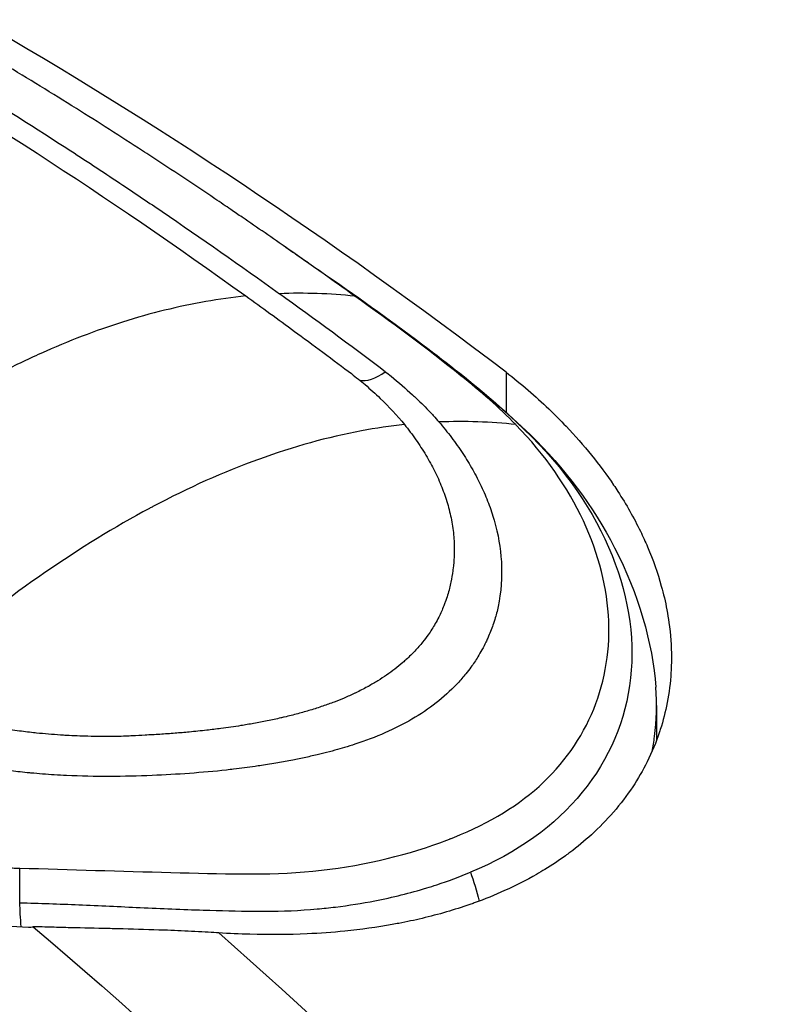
# Model space of a CAD drawing. Header units: millimetres. Extents: x 0 to 4378, y 0 to 2376.
# Tile 640 of 656: x 2609.45 to 2615.9, y 1976.78 to 1985.1. Entities that reach past the tile are written whole.
import ezdxf

# ---------------------------------------------------------------- set-up
doc = ezdxf.new("R2010")
doc.units = ezdxf.units.MM
doc.header["$LTSCALE"] = 0.2
doc.layers.add('01_Object Line', color=4, linetype='Continuous')

# ---------------------------------------------------------------- blocks, each defined once
blk = doc.blocks.new('A$C0a0b2bc4')
for p, q in [((-124.2460529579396, 1122.975895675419), (-124.2460529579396, 1122.634047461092)), ((-124.2460529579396, 1122.541474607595), (-124.2460529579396, 1122.541365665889)), ((-127.070309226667, 1121.921913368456), (-127.0704014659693, 1121.921965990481)), ((-122.9753727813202, 1120.159327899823), (-122.9753727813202, 1119.865280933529)), ((-126.1149012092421, 1120.062424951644), (-126.1150092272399, 1120.062487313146)), ((-126.2705313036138, 1120.028224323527), (-126.2704379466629, 1120.028170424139)), ((-125.795974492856, 1119.754240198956), (-125.795415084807, 1119.753917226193)), ((-126.2487365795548, 1117.860746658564), (-126.2481390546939, 1117.860746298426))]:
    blk.add_line(p, q)
for centre, major_axis, ratio, start_param, end_param in [((-118.0161217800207, 1099.422279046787), (19.50000000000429, -33.77499074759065), 0.5773502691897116, 0, 3.141592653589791), ((-121.1981022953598, 1097.585161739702), (19.5000000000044, -33.77499074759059), 0.5773502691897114, 0, 3.141592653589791), ((-122.2587624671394, 1096.972789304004), (19.50000000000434, -33.77499074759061), 0.5773502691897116, 6.276472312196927, 9.43149095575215), ((-122.2587624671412, 1096.972789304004), (19.40849923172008, -33.61650676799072), 0.5773502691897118, 0.09019955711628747, 2.34331317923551), ((-128.6497789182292, 1093.282942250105), (-19.98424188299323, 34.61358883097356), 0.5773513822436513, 5.341330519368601, 5.500035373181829), ((-128.6610486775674, 1092.762776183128), (21.68060373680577, -35.30950783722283), 0.5534740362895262, 2.187802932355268, 2.218616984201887), ((-127.1122727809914, 1114.326031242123), (-2.061076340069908, -9.213435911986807), 0.6695215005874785, 3.21730762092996, 3.317214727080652), ((-125.2972792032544, 1123.217005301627), (-0.2261710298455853, -0.2883849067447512), 0.5245865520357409, 0.2255067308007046, 1.096818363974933), ((-125.764525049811, 1113.06633112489), (-2.019835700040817, -9.398948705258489), 0.6578280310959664, 3.208445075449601, 3.310311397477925), ((-141.350645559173, 1085.950085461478), (19.50000000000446, -33.77499074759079), 0.5773502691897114, 5.497787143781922, 10.21017612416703), ((-142.7648591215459, 1085.133588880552), (-18.50000000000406, 32.0429399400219), 0.5773502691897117, 2.086335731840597, 7.338442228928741)]:
    blk.add_ellipse(centre, major_axis=major_axis, ratio=ratio, start_param=start_param, end_param=end_param)
for points in [[(-129.9763386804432, 1125.910122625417), (-128.7952599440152, 1125.228523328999), (-127.6149419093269, 1124.462042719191), (-126.4426676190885, 1123.619280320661)], [(-126.1258584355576, 1124.04417475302), (-126.0215758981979, 1123.97270765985), (-125.9169242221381, 1123.900812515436), (-125.8123025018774, 1123.828324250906)], [(-124.6274070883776, 1122.94568894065), (-124.9175046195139, 1123.178566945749), (-125.2188016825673, 1123.401526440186), (-125.5236108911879, 1123.617644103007)], [(-124.165082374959, 1122.533282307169), (-124.3043025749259, 1122.677733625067), (-124.4639859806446, 1122.81601424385), (-124.6274070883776, 1122.94568894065)], [(-124.7192449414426, 1119.032857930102), (-124.7196382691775, 1119.033420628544), (-124.720031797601, 1119.033982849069), (-124.7204255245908, 1119.03454459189)], [(-128.3532533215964, 1118.493289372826), (-128.3532469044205, 1118.591067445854), (-128.3532248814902, 1118.688670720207), (-128.3531990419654, 1118.786068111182)], [(-124.5478728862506, 1118.750691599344), (-124.5202783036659, 1118.679750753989), (-124.494251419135, 1118.593500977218), (-124.4736524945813, 1118.506769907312)], [(-128.3416391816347, 1118.290935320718), (-128.3461619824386, 1118.362747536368), (-128.3500435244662, 1118.432989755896), (-128.3532533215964, 1118.493289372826)], [(-127.8291685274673, 1117.935431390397), (-127.8282074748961, 1117.935381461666), (-127.8272464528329, 1117.93533147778), (-127.8262854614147, 1117.935281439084)]]:
    blk.add_open_spline(points, degree=3)
for points, knots in [([(-129.6926045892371, 1125.932118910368), (-129.101406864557, 1125.591163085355), (-128.5113302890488, 1125.228726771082), (-127.7751320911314, 1124.750131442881), (-127.6280327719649, 1124.653185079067), (-127.370584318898, 1124.481244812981), (-127.2605713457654, 1124.407023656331), (-126.8200022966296, 1124.107106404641), (-126.4897153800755, 1123.876380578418), (-126.1606886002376, 1123.638831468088)], [-0.5012622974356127, -0.5012622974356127, -0.5012622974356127, -0.5012622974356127, -0.250662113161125, -0.250662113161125, -0.1880426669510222, -0.1880426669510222, -0.1410103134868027, -0.1410103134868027, -6.175530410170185e-05, -6.175530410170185e-05, -6.175530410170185e-05, -6.175530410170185e-05]), ([(-125.524977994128, 1123.618631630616), (-125.6960154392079, 1123.742174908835), (-125.8686886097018, 1123.864752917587), (-126.0415763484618, 1123.985476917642), (-126.0572501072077, 1123.996421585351), (-126.072925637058, 1124.007351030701), (-126.0886019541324, 1124.018265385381), (-126.2174491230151, 1124.107972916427), (-126.3463987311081, 1124.196665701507), (-126.4747761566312, 1124.284398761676), (-126.5066757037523, 1124.306198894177), (-126.538540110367, 1124.327939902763), (-126.5703593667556, 1124.349622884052), (-126.5915594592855, 1124.364069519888), (-126.6127471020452, 1124.378488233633), (-126.6339201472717, 1124.392878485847), (-126.657826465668, 1124.409126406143), (-126.6817083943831, 1124.425337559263), (-126.7055625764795, 1124.441511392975), (-126.8846780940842, 1124.562956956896), (-127.0647105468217, 1124.682544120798), (-127.2450876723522, 1124.800187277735), (-127.2688484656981, 1124.815684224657), (-127.2926152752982, 1124.83114746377), (-127.3163868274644, 1124.846576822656), (-127.5024574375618, 1124.96734934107), (-127.688811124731, 1125.086039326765), (-127.8748278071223, 1125.202552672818), (-128.0785424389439, 1125.33015130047), (-128.2818495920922, 1125.455138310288), (-128.4851848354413, 1125.577553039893), (-128.6713522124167, 1125.689632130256), (-128.8575441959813, 1125.799555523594), (-129.0441322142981, 1125.907366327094), (-129.047502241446, 1125.909313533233), (-129.0508723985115, 1125.911260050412), (-129.0542166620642, 1125.913190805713)], [-18.71023257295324, -18.71023257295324, -18.71023257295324, -18.71023257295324, -17.9602097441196, -17.9602097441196, -17.9602097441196, -17.8922137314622, -17.8922137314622, -17.8922137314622, -17.3333392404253, -17.3333392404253, -17.3333392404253, -17.1944686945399, -17.1944686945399, -17.1944686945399, -17.1019439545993, -17.1019439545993, -17.1019439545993, -16.9974750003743, -16.9974750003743, -16.9974750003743, -16.2130418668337, -16.2130418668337, -16.2130418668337, -16.1097097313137, -16.1097097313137, -16.1097097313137, -15.3008827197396, -15.3008827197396, -15.3008827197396, -14.4151025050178, -14.4151025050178, -14.4151025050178, -13.60410989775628, -13.60410989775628, -13.60410989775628, -13.5894622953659, -13.5894622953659, -13.5894622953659, -13.5894622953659]), ([(-125.8123025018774, 1123.828324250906), (-125.2381201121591, 1123.430495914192), (-124.6648399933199, 1123.014802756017), (-123.4469728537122, 1121.906506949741), (-123.1170413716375, 1121.103855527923), (-123.2723824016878, 1119.680816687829), (-123.75330776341, 1119.074630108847), (-124.5478728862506, 1118.750691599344)], [4.433635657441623, 4.433635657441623, 4.433635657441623, 4.433635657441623, 6.88336593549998, 6.88336593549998, 10.32504890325, 10.32504890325, 13.7667310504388, 13.7667310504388, 13.7667310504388, 13.7667310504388]), ([(-126.4426676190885, 1123.619280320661), (-126.5549060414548, 1123.607556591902), (-126.6675538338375, 1123.591962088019), (-126.8967346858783, 1123.552054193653), (-127.0132974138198, 1123.527546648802), (-127.2477470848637, 1123.469847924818), (-127.3656343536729, 1123.436656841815), (-127.5979059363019, 1123.362995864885), (-127.7122352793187, 1123.322881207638), (-127.942444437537, 1123.234537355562), (-128.0583282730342, 1123.186283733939), (-128.2908346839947, 1123.081979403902), (-128.4074534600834, 1123.025957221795), (-128.5867533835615, 1122.934131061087), (-128.6490392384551, 1122.901190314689), (-128.8361153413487, 1122.799109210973), (-128.9613543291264, 1122.726602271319), (-129.2156425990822, 1122.571146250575), (-129.3447183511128, 1122.488016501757), (-129.6046732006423, 1122.31225713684), (-129.7355570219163, 1122.219598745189), (-129.997311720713, 1122.026049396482), (-130.1281670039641, 1121.925260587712), (-130.3351010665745, 1121.759514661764), (-130.4107101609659, 1121.697633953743), (-130.6366064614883, 1121.508797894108), (-130.7875440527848, 1121.377438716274), (-130.939434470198, 1121.239997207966)], [1.94273352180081, 1.94273352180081, 1.94273352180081, 1.94273352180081, 2.4574735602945, 2.4574735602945, 2.98419006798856, 2.98419006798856, 3.51090657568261, 3.51090657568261, 4.01596246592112, 4.01596246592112, 4.52254927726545, 4.52254927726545, 5.02730876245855, 5.02730876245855, 5.29496869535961, 5.29496869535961, 5.82929446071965, 5.82929446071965, 6.3743318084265, 6.3743318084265, 6.92102852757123, 6.92102852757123, 7.46165499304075, 7.46165499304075, 7.77143347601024, 7.77143347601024, 8.38446136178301, 8.38446136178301, 8.38446136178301, 8.38446136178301]), ([(-126.4426676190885, 1123.619280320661), (-126.3093203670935, 1123.523107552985), (-126.1719232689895, 1123.423461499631), (-125.8915864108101, 1123.217626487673), (-125.6934592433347, 1123.070526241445), (-125.5519700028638, 1122.963237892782)], [9.001740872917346e-05, 9.001740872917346e-05, 9.001740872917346e-05, 9.001740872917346e-05, 0.05699219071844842, 0.05699219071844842, 0.114125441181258, 0.114125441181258, 0.114125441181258, 0.114125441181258]), ([(-125.2620738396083, 1123.438146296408), (-124.8356014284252, 1123.128206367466), (-124.4266789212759, 1122.820214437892), (-123.7546021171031, 1122.16756104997), (-123.5112229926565, 1121.842854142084), (-123.1297707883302, 1121.106516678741), (-123.0087976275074, 1120.687278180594), (-122.9811384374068, 1120.31380777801)], [0.07726027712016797, 0.07726027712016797, 0.07726027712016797, 0.07726027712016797, 0.2575295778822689, 0.2575295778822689, 0.393836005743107, 0.393836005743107, 0.5442859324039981, 0.5442859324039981, 0.5442859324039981, 0.5442859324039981]), ([(-124.2460529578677, 1122.975895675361), (-124.1181934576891, 1122.875999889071), (-123.9978348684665, 1122.77211975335), (-123.8855394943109, 1122.664820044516), (-123.8352159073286, 1122.616735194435), (-123.7865116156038, 1122.567964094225), (-123.7394773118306, 1122.518559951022), (-123.663542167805, 1122.43879878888), (-123.59196199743, 1122.357386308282), (-123.5249561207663, 1122.274554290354), (-123.4580167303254, 1122.191804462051), (-123.3956419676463, 1122.107638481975), (-123.3380300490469, 1122.022300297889), (-123.3259115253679, 1122.004349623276), (-123.3140035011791, 1121.986347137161), (-123.3023075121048, 1121.968295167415), (-123.2304153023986, 1121.857334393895), (-123.1667527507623, 1121.74484534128), (-123.1115680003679, 1121.631433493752), (-123.0903056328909, 1121.587736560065), (-123.0703022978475, 1121.543902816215), (-123.0515741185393, 1121.499967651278), (-123.0047607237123, 1121.390146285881), (-122.9659131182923, 1121.279692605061), (-122.9352298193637, 1121.16916788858), (-122.9165058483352, 1121.101722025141), (-122.90082308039, 1121.034250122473), (-122.8882360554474, 1120.966884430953), (-122.8815967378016, 1120.931350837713), (-122.8758183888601, 1120.895846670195), (-122.8709047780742, 1120.86039078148), (-122.8571582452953, 1120.761197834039), (-122.8502275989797, 1120.662754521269), (-122.8500753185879, 1120.565457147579), (-122.8500092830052, 1120.523264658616), (-122.8512185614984, 1120.481287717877), (-122.8537031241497, 1120.439559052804), (-122.8588507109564, 1120.353104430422), (-122.8694792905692, 1120.267717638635), (-122.8855804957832, 1120.183692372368), (-122.9003647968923, 1120.106539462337), (-122.9197618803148, 1120.030534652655), (-122.9437451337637, 1119.955897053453), (-122.9458913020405, 1119.949218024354), (-122.9480742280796, 1119.942549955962), (-122.9502939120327, 1119.935893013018), (-122.9791108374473, 1119.849469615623), (-123.0141058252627, 1119.76491513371), (-123.0552476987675, 1119.682566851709), (-123.0911747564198, 1119.610656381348), (-123.1316082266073, 1119.540790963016), (-123.1764345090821, 1119.473133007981), (-123.2254615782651, 1119.399134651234), (-123.2797434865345, 1119.3277785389), (-123.3390810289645, 1119.259238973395), (-123.3967078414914, 1119.192675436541), (-123.4591035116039, 1119.128768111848), (-123.5261298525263, 1119.067687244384), (-123.5831861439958, 1119.015692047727), (-123.6436021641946, 1118.965747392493), (-123.7072965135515, 1118.917957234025), (-123.7194889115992, 1118.908809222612), (-123.7318015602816, 1118.899740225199), (-123.7442340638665, 1118.890751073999), (-123.7997458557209, 1118.850614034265), (-123.857647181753, 1118.812069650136), (-123.9178740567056, 1118.775169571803), (-123.9412416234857, 1118.760852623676), (-123.9649244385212, 1118.746804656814), (-123.9889158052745, 1118.733026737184), (-124.0748257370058, 1118.683689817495), (-124.1646926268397, 1118.637815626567), (-124.258266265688, 1118.595498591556), (-124.3409807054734, 1118.558092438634), (-124.4265864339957, 1118.523462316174), (-124.5148725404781, 1118.491631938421), (-124.5274915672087, 1118.487082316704), (-124.5401654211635, 1118.482589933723), (-124.5528935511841, 1118.478154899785), (-124.6817761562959, 1118.433246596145), (-124.816214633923, 1118.394211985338), (-124.955611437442, 1118.361123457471), (-125.0195637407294, 1118.345943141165), (-125.0845602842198, 1118.332014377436), (-125.1505463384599, 1118.319344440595), (-125.1692414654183, 1118.315754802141), (-125.1880079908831, 1118.312267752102), (-125.2068445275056, 1118.308883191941), (-125.3370824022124, 1118.285481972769), (-125.4706667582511, 1118.266977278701), (-125.6070991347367, 1118.253276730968), (-125.7117474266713, 1118.242767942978), (-125.8180723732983, 1118.235085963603), (-125.9258644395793, 1118.230196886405), (-126.084503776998, 1118.22300155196), (-126.2463156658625, 1118.221858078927), (-126.4105987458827, 1118.226601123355), (-126.4973288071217, 1118.229105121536), (-126.5847481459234, 1118.233250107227), (-126.6728451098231, 1118.238737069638)], [0, 0, 0, 0, 0.0559135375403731, 0.0559135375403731, 0.0559135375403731, 0.0809704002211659, 0.0809704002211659, 0.0809704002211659, 0.121423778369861, 0.121423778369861, 0.121423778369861, 0.161837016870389, 0.161837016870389, 0.161837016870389, 0.170337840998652, 0.170337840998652, 0.170337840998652, 0.222590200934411, 0.222590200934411, 0.222590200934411, 0.242722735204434, 0.242722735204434, 0.242722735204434, 0.293046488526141, 0.293046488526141, 0.293046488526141, 0.323755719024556, 0.323755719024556, 0.323755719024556, 0.339954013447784, 0.339954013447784, 0.339954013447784, 0.385271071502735, 0.385271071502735, 0.385271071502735, 0.404922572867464, 0.404922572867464, 0.404922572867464, 0.445637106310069, 0.445637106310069, 0.445637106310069, 0.48302163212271, 0.48302163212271, 0.48302163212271, 0.486367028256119, 0.486367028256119, 0.486367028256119, 0.529798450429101, 0.529798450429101, 0.529798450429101, 0.567724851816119, 0.567724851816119, 0.567724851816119, 0.60920543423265, 0.60920543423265, 0.60920543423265, 0.64949011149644, 0.64949011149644, 0.64949011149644, 0.683782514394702, 0.683782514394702, 0.683782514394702, 0.690346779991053, 0.690346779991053, 0.690346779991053, 0.719656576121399, 0.719656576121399, 0.719656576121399, 0.73102855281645, 0.73102855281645, 0.73102855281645, 0.771750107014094, 0.771750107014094, 0.771750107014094, 0.807745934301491, 0.807745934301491, 0.807745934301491, 0.812890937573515, 0.812890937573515, 0.812890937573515, 0.864988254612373, 0.864988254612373, 0.864988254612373, 0.888889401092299, 0.888889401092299, 0.888889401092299, 0.895661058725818, 0.895661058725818, 0.895661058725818, 0.942481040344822, 0.942481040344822, 0.942481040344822, 0.97839356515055, 0.97839356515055, 0.97839356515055, 1.03124661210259, 1.03124661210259, 1.03124661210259, 1.059149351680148, 1.059149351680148, 1.059149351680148, 1.059149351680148]), ([(-125.2659049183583, 1122.979811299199), (-125.2493600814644, 1122.96684642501), (-125.2329578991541, 1122.953808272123), (-125.2167239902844, 1122.940678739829), (-125.154180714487, 1122.89009548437), (-125.0941345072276, 1122.838151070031), (-125.0366781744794, 1122.785030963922), (-125.0253163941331, 1122.774526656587), (-125.0140558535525, 1122.763976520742), (-125.0028972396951, 1122.7533821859), (-124.9630759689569, 1122.71557463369), (-124.9245529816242, 1122.67720383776), (-124.8876160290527, 1122.638184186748), (-124.8786226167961, 1122.628683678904), (-124.8697234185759, 1122.619144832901), (-124.8609229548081, 1122.609566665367), (-124.8441769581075, 1122.591340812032), (-124.8278017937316, 1122.572964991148), (-124.8118897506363, 1122.554346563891)], [-16.9650672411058, -16.9650672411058, -16.9650672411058, -16.9650672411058, -16.893857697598, -16.893857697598, -16.893857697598, -16.6195135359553, -16.6195135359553, -16.6195135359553, -16.5652629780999, -16.5652629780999, -16.5652629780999, -16.3716613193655, -16.3716613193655, -16.3716613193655, -16.3245231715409, -16.3245231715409, -16.3245231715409, -16.23482616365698, -16.23482616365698, -16.23482616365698, -16.23482616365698]), ([(-125.5519700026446, 1122.963237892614), (-125.5124891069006, 1122.932885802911), (-125.4740518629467, 1122.901857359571), (-125.3922248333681, 1122.832395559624), (-125.3493059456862, 1122.793631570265), (-125.2336399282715, 1122.68242180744), (-125.1657804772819, 1122.608902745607), (-125.1041808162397, 1122.533096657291)], [9.999995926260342e-07, 9.999995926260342e-07, 9.999995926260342e-07, 9.999995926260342e-07, 0.01709368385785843, 0.01709368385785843, 0.03785420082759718, 0.03785420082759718, 0.07570865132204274, 0.07570865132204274, 0.07570865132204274, 0.07570865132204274]), ([(-158.9633632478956, 1120.814711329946), (-158.7467318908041, 1120.939778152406), (-158.5263146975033, 1121.05857116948), (-156.1445532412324, 1122.254002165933), (-153.6313838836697, 1122.762740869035), (-150.1210186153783, 1122.582357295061), (-149.2817510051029, 1122.480731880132), (-147.5897217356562, 1122.171793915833), (-146.7386232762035, 1121.967375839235), (-145.2475638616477, 1121.518131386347), (-144.6125901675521, 1121.299443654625), (-143.1882159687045, 1120.748778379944), (-142.3969677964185, 1120.402881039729), (-139.8446409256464, 1119.157915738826), (-138.0801525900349, 1118.098945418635), (-135.4524441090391, 1116.245794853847), (-134.5883954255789, 1115.58859673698), (-131.9765757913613, 1113.444933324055), (-130.2731358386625, 1111.82380432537), (-126.9531137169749, 1108.257816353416), (-125.3382037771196, 1106.331259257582), (-123.2442936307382, 1103.470403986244), (-122.6729652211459, 1102.647252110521), (-120.8931416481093, 1099.943429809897), (-119.7631480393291, 1098.003197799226), (-118.0724894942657, 1094.808057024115), (-117.4648231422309, 1093.580812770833), (-115.2319431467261, 1088.673708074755), (-113.9825714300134, 1084.922482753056), (-112.9979643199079, 1080.694574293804), (-112.876370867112, 1080.130705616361), (-112.545198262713, 1078.457598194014), (-112.3668860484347, 1077.357391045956), (-112.1061017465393, 1075.295682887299), (-112.0160350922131, 1074.332079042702), (-111.9448196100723, 1073.119662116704), (-111.9318577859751, 1072.855682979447), (-111.9090617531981, 1072.259806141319), (-111.9007893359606, 1071.929008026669), (-111.866743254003, 1069.290915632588), (-112.039668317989, 1067.114803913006), (-112.786240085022, 1063.295727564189), (-113.3154461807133, 1061.630128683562), (-114.604590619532, 1058.789899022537), (-115.3199671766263, 1057.597721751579), (-116.584133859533, 1056.02147589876), (-117.03549396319, 1055.533436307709), (-118.2690060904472, 1054.378276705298), (-119.0924848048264, 1053.767465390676), (-119.9687842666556, 1053.261570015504)], [-15.23947743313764, -15.23947743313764, -15.23947743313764, -15.23947743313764, -15.10860871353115, -15.10860871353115, -13.84984361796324, -13.84984361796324, -13.46390362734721, -13.46390362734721, -13.08916267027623, -13.08916267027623, -12.81484024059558, -12.81484024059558, -12.47749496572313, -12.47749496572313, -11.73073426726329, -11.73073426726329, -11.36180836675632, -11.36180836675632, -10.60211596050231, -10.60211596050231, -9.828922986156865, -9.828922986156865, -9.526060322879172, -9.526060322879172, -8.853377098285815, -8.853377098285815, -8.441314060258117, -8.441314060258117, -7.222483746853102, -7.222483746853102, -7.034016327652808, -7.034016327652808, -6.660524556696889, -6.660524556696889, -6.323715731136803, -6.323715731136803, -6.229415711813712, -6.229415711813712, -6.109947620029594, -6.109947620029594, -5.270193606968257, -5.270193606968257, -4.520305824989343, -4.520305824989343, -3.848466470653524, -3.848466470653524, -3.513318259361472, -3.513318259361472, -2.988756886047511, -2.988756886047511, -2.988756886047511, -2.988756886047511]), ([(-124.8118897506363, 1122.554346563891), (-124.7752035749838, 1122.511182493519), (-124.740176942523, 1122.467486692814), (-124.7069230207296, 1122.423333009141), (-124.673512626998, 1122.378971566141), (-124.6418917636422, 1122.334147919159), (-124.6121473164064, 1122.288941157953), (-124.5822330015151, 1122.243476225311), (-124.5542167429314, 1122.197623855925), (-124.5281678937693, 1122.151477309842), (-124.5019375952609, 1122.105009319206), (-124.4777023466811, 1122.058243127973), (-124.4555206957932, 1122.011293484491), (-124.4331553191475, 1121.963954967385), (-124.4128779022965, 1121.916429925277), (-124.394718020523, 1121.868841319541), (-124.3763824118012, 1121.820792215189), (-124.3602706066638, 1121.77265691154), (-124.3464604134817, 1121.724562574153), (-124.3126696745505, 1121.606885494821), (-124.2922870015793, 1121.489568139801), (-124.2860941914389, 1121.37428227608), (-124.2790445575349, 1121.243045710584), (-124.2882212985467, 1121.116628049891), (-124.3133555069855, 1120.995885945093), (-124.321071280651, 1120.958820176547), (-124.3302977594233, 1120.922265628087), (-124.3413123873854, 1120.886260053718), (-124.344701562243, 1120.875181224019), (-124.3482353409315, 1120.864157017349), (-124.3519109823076, 1120.853189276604), (-124.3641700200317, 1120.816609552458), (-124.3780097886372, 1120.780657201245), (-124.3933436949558, 1120.745352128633), (-124.3982581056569, 1120.734037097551), (-124.4033257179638, 1120.722788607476), (-124.4085429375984, 1120.711607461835), (-124.4111548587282, 1120.706009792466), (-124.4138042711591, 1120.700429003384), (-124.4164907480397, 1120.694865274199), (-124.4269269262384, 1120.673251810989), (-124.4379246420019, 1120.651888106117), (-124.4494952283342, 1120.630786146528), (-124.4606297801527, 1120.610479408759), (-124.4722947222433, 1120.590415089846), (-124.4844938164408, 1120.570602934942), (-124.5028901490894, 1120.540726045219), (-124.5225017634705, 1120.511423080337), (-124.5433245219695, 1120.482718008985), (-124.5567107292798, 1120.464264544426), (-124.5705970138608, 1120.446058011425), (-124.5849798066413, 1120.428102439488), (-124.6067955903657, 1120.400867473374), (-124.629753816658, 1120.374209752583), (-124.654032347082, 1120.348136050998), (-124.6575470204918, 1120.344361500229), (-124.6611192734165, 1120.340599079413), (-124.6647170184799, 1120.336848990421), (-124.7693471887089, 1120.227788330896), (-124.8952825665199, 1120.129457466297), (-125.0418820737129, 1120.043650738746), (-125.1832474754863, 1119.96090760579), (-125.3454675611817, 1119.890966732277), (-125.5224981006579, 1119.832429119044), (-125.5510555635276, 1119.82298619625), (-125.5800264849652, 1119.813828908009), (-125.609650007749, 1119.804976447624), (-125.6365720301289, 1119.796931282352), (-125.6639078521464, 1119.789121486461), (-125.6915461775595, 1119.781531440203), (-125.7222342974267, 1119.773103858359), (-125.7532962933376, 1119.76494677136), (-125.7846669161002, 1119.757065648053), (-125.7993369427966, 1119.753380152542), (-125.8140740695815, 1119.749755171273), (-125.8288696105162, 1119.74619206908), (-125.8649146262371, 1119.737511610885), (-125.9013060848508, 1119.729183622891), (-125.9380755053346, 1119.721181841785), (-125.97432578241, 1119.713293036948), (-126.0109429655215, 1119.705721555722), (-126.0479317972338, 1119.698454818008), (-126.0895499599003, 1119.690278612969), (-126.1316396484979, 1119.682488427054), (-126.1741633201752, 1119.675078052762), (-126.2196116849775, 1119.667158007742), (-126.2655558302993, 1119.659672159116), (-126.3119036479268, 1119.652622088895), (-126.3208629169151, 1119.651259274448), (-126.3298371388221, 1119.649912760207), (-126.3388254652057, 1119.648582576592), (-126.347826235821, 1119.647250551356), (-126.3568411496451, 1119.645934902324), (-126.3658693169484, 1119.644635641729), (-126.4253466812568, 1119.636076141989), (-126.4854868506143, 1119.628205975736), (-126.5465548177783, 1119.621091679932), (-126.5666136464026, 1119.618754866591), (-126.5867448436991, 1119.616492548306), (-126.6069358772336, 1119.614301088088), (-126.811939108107, 1119.592050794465), (-127.0229941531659, 1119.577122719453), (-127.235734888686, 1119.568211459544), (-127.4742515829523, 1119.558220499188), (-127.7159684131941, 1119.556851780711), (-127.9587917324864, 1119.568145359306), (-127.9928161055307, 1119.569727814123), (-128.0268502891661, 1119.571560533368), (-128.0608565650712, 1119.57365391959), (-128.1269485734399, 1119.577722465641), (-128.1930488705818, 1119.582875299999), (-128.2589277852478, 1119.589076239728), (-128.2691320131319, 1119.590036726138), (-128.2793311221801, 1119.591022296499), (-128.2895247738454, 1119.59203307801), (-128.3417210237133, 1119.597208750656), (-128.3937744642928, 1119.603045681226), (-128.4456275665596, 1119.609576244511), (-128.4687076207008, 1119.612483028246), (-128.4917498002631, 1119.615531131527), (-128.5147489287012, 1119.618724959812), (-128.588817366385, 1119.629010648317), (-128.6624395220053, 1119.640807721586), (-128.735467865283, 1119.6542514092), (-128.8078134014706, 1119.667569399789), (-128.879577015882, 1119.682503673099), (-128.9505914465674, 1119.699186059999), (-129.0209067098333, 1119.715704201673), (-129.0904874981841, 1119.73393667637), (-129.159148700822, 1119.753997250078), (-129.2271025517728, 1119.773851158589), (-129.2941557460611, 1119.795495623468), (-129.3601384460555, 1119.819039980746), (-129.367028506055, 1119.821498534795), (-129.3739068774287, 1119.823977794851), (-129.3807733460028, 1119.826477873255), (-129.4389376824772, 1119.847655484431), (-129.496247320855, 1119.870331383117), (-129.5525799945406, 1119.894584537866), (-129.6114683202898, 1119.919937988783), (-129.6692891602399, 1119.947015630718), (-129.7267469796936, 1119.976585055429)], [-16.2347980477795, -16.2347980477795, -16.2347980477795, -16.2347980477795, -16.0269589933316, -16.0269589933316, -16.0269589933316, -15.8181419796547, -15.8181419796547, -15.8181419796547, -15.6081324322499, -15.6081324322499, -15.6081324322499, -15.3966600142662, -15.3966600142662, -15.3966600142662, -15.183436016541, -15.183436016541, -15.183436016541, -14.9681487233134, -14.9681487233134, -14.9681487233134, -14.44138442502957, -14.44138442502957, -14.44138442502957, -13.8417381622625, -13.8417381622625, -13.8417381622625, -13.6576569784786, -13.6576569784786, -13.6576569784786, -13.6010156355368, -13.6010156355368, -13.6010156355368, -13.4121048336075, -13.4121048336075, -13.4121048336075, -13.3515602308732, -13.3515602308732, -13.3515602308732, -13.3212495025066, -13.3212495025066, -13.3212495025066, -13.2035011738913, -13.2035011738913, -13.2035011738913, -13.0901901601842, -13.0901901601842, -13.0901901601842, -12.9193162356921, -12.9193162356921, -12.9193162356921, -12.8094674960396, -12.8094674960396, -12.8094674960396, -12.642849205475, -12.642849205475, -12.642849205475, -12.6187287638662, -12.6187287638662, -12.6187287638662, -11.91725440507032, -11.91725440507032, -11.91725440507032, -11.2408250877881, -11.2408250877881, -11.2408250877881, -11.1317077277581, -11.1317077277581, -11.1317077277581, -11.0325412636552, -11.0325412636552, -11.0325412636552, -10.9224321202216, -10.9224321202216, -10.9224321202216, -10.8709411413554, -10.8709411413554, -10.8709411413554, -10.7454984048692, -10.7454984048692, -10.7454984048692, -10.6218267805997, -10.6218267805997, -10.6218267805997, -10.4826770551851, -10.4826770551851, -10.4826770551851, -10.3339568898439, -10.3339568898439, -10.3339568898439, -10.3052085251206, -10.3052085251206, -10.3052085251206, -10.2764203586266, -10.2764203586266, -10.2764203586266, -10.0867645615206, -10.0867645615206, -10.0867645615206, -10.0244688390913, -10.0244688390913, -10.0244688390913, -9.391969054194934, -9.391969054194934, -9.391969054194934, -8.68283472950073, -8.68283472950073, -8.68283472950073, -8.58347091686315, -8.58347091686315, -8.58347091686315, -8.39035497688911, -8.39035497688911, -8.39035497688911, -8.36044253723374, -8.36044253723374, -8.36044253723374, -8.20727689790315, -8.20727689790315, -8.20727689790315, -8.13910216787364, -8.13910216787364, -8.13910216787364, -7.91954620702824, -7.91954620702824, -7.91954620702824, -7.70204307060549, -7.70204307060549, -7.70204307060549, -7.48668134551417, -7.48668134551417, -7.48668134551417, -7.27353828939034, -7.27353828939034, -7.27353828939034, -7.25128141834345, -7.25128141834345, -7.25128141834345, -7.0627483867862, -7.0627483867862, -7.0627483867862, -6.86566215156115, -6.86566215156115, -6.86566215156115, -6.86566215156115]), ([(-125.1041808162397, 1122.533096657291), (-125.2239759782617, 1122.520321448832), (-125.3451673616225, 1122.502627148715), (-126.0352538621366, 1122.373927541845), (-126.6402658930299, 1122.153961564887), (-127.2481778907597, 1121.829860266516), (-127.8463345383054, 1121.509336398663), (-128.4371039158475, 1121.09707135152), (-129.1586795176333, 1120.498364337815), (-129.3033159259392, 1120.373379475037), (-129.4472600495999, 1120.244171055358)], [1.993029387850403, 1.993029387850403, 1.993029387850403, 1.993029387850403, 2.54144219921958, 2.54144219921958, 5.08298886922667, 5.1247003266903, 5.1247003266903, 7.62461756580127, 7.62461756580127, 8.25646012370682, 8.25646012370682, 8.25646012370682, 8.25646012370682]), ([(-128.3531990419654, 1118.786068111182), (-127.9279570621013, 1118.774030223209), (-127.496216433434, 1118.759296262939), (-126.659441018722, 1118.738844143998), (-126.2586671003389, 1118.721415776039), (-125.494772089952, 1118.797948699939), (-125.1261740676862, 1118.883587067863), (-124.4833704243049, 1119.117260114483), (-124.2194863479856, 1119.261376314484), (-123.5823762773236, 1119.804236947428), (-123.3574453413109, 1120.315491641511), (-123.4004203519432, 1121.426401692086), (-123.6681145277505, 1122.022348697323), (-124.1632691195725, 1122.531399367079)], [-31.4157376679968, -31.4157376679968, -31.4157376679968, -31.4157376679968, -30.0872784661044, -30.0872784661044, -28.758819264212, -28.758819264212, -27.4303600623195, -27.4303600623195, -26.1019008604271, -26.1019008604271, -23.4449824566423, -23.4449824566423, -20.7880807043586, -20.7880807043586, -20.7880807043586, -20.7880807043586]), ([(-125.1041808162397, 1122.533096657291), (-125.0704516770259, 1122.490961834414), (-125.0385085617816, 1122.448364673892), (-125.0084763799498, 1122.40541905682), (-124.9782323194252, 1122.362170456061), (-124.9499258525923, 1122.318568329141), (-124.9236550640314, 1122.274720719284), (-124.8971281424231, 1122.230445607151), (-124.872676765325, 1122.185920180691), (-124.850382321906, 1122.141255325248), (-124.8278076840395, 1122.096029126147), (-124.8074448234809, 1122.050660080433), (-124.7893681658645, 1122.00527819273), (-124.771008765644, 1121.959186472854), (-124.7550075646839, 1121.913081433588), (-124.7414118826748, 1121.86708824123), (-124.727557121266, 1121.820218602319), (-124.71620069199, 1121.773465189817), (-124.7073760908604, 1121.726970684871), (-124.6983491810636, 1121.679410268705), (-124.6919721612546, 1121.632123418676), (-124.6880071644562, 1121.58514485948), (-124.6861089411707, 1121.562654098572), (-124.684804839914, 1121.540250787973), (-124.6841270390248, 1121.51795979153), (-124.6833437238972, 1121.492198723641), (-124.6833006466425, 1121.466505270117), (-124.6839990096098, 1121.440929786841), (-124.6842482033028, 1121.431803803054), (-124.6845917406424, 1121.422692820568), (-124.6850294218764, 1121.413595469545), (-124.6865379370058, 1121.382240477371), (-124.6891775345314, 1121.351048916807), (-124.6930023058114, 1121.319998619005), (-124.6939321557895, 1121.312449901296), (-124.6949320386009, 1121.304909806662), (-124.6959425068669, 1121.297354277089), (-124.7001731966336, 1121.265720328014), (-124.7053923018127, 1121.234128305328), (-124.711767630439, 1121.202932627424), (-124.7154041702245, 1121.185138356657), (-124.7194165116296, 1121.167472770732), (-124.7238139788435, 1121.149988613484), (-124.7337761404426, 1121.110379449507), (-124.745705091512, 1121.07169171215), (-124.759520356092, 1121.033784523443), (-124.7634065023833, 1121.023121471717), (-124.7674419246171, 1121.012520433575), (-124.7716249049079, 1121.001978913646), (-124.7846107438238, 1120.96925332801), (-124.7990218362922, 1120.937106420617), (-124.8148610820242, 1120.905669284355), (-124.8241303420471, 1120.887272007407), (-124.8338884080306, 1120.869116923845), (-124.8441343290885, 1120.851222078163), (-124.8626104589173, 1120.818952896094), (-124.8826710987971, 1120.787530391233), (-124.9042871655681, 1120.756939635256), (-124.9191519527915, 1120.735903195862), (-124.9347525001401, 1120.715259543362), (-124.9510859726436, 1120.694995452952), (-124.9717836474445, 1120.66931692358), (-124.9936572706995, 1120.644249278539), (-125.0167233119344, 1120.619755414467), (-125.0394730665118, 1120.595597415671), (-125.0633822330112, 1120.571997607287), (-125.0884941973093, 1120.548892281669)], [-16.15277607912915, -16.15277607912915, -16.15277607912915, -16.15277607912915, -15.9325906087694, -15.9325906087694, -15.9325906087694, -15.7108517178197, -15.7108517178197, -15.7108517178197, -15.4869509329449, -15.4869509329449, -15.4869509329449, -15.2602361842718, -15.2602361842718, -15.2602361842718, -15.0299753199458, -15.0299753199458, -15.0299753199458, -14.795326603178, -14.795326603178, -14.795326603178, -14.5552984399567, -14.5552984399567, -14.5552984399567, -14.4403861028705, -14.4403861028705, -14.4403861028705, -14.3075851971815, -14.3075851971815, -14.3075851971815, -14.2601984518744, -14.2601984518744, -14.2601984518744, -14.09687497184, -14.09687497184, -14.09687497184, -14.0571689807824, -14.0571689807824, -14.0571689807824, -13.8909255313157, -13.8909255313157, -13.8909255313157, -13.7960989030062, -13.7960989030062, -13.7960989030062, -13.5812756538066, -13.5812756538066, -13.5812756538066, -13.5208472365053, -13.5208472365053, -13.5208472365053, -13.3332504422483, -13.3332504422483, -13.3332504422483, -13.2234672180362, -13.2234672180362, -13.2234672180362, -13.0254987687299, -13.0254987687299, -13.0254987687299, -12.8893611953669, -12.8893611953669, -12.8893611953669, -12.7168485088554, -12.7168485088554, -12.7168485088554, -12.5467013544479, -12.5467013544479, -12.5467013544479, -12.5467013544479]), ([(-125.0884941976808, 1120.548892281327), (-125.0979028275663, 1120.540257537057), (-125.1074893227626, 1120.531704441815), (-125.1172474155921, 1120.523235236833), (-125.1389955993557, 1120.504359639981), (-125.161593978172, 1120.48590193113), (-125.1849947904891, 1120.467873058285), (-125.207481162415, 1120.450548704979), (-125.2307082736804, 1120.433620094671), (-125.2546649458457, 1120.417082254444), (-125.2787282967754, 1120.400470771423), (-125.303527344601, 1120.384253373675), (-125.3290875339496, 1120.368412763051), (-125.3550164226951, 1120.352343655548), (-125.3817281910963, 1120.336662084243), (-125.409293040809, 1120.321340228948), (-125.4119605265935, 1120.319857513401), (-125.4146360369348, 1120.318378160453), (-125.417319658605, 1120.316902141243), (-125.4491307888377, 1120.29940569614), (-125.481755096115, 1120.282758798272), (-125.5151699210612, 1120.266752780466), (-125.5179535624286, 1120.265419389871), (-125.5207427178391, 1120.264090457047), (-125.5235373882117, 1120.262765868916), (-125.5378683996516, 1120.255973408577), (-125.5523538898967, 1120.2493026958), (-125.5669990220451, 1120.242746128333), (-125.5819342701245, 1120.236059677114), (-125.597035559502, 1120.229491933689), (-125.612308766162, 1120.223036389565), (-125.6401416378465, 1120.211272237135), (-125.6685446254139, 1120.199880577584), (-125.697545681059, 1120.188834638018), (-125.7288663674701, 1120.176905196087), (-125.7608818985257, 1120.165380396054), (-125.7936065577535, 1120.154243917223), (-125.8280821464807, 1120.142511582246), (-125.8633416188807, 1120.131211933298), (-125.8993629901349, 1120.120342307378), (-125.9335056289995, 1120.110039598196), (-125.9683291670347, 1120.100124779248), (-126.0037761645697, 1120.090603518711), (-126.0415213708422, 1120.080464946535), (-126.0799706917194, 1120.070773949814), (-126.1190000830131, 1120.061541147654), (-126.1288517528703, 1120.05921063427), (-126.1387400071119, 1120.056909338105), (-126.1486623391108, 1120.054637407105), (-126.1861765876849, 1120.046047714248), (-126.2240644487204, 1120.037772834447), (-126.2622682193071, 1120.029915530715), (-126.3004719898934, 1120.022058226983), (-126.3390276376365, 1120.014652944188), (-126.3777656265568, 1120.007752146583), (-126.4136304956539, 1120.001363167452), (-126.4497815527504, 1119.995296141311), (-126.4862180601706, 1119.98953367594), (-126.5413426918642, 1119.980815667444), (-126.5971216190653, 1119.972795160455), (-126.6535299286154, 1119.965409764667), (-126.6934971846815, 1119.960176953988), (-126.7337794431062, 1119.955263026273), (-126.7743570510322, 1119.950646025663), (-126.8231206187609, 1119.945097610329), (-126.8723128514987, 1119.939974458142), (-126.9218360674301, 1119.935311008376), (-126.9613625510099, 1119.931588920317), (-127.0010991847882, 1119.92816053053), (-127.0409802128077, 1119.925062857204), (-127.0839472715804, 1119.921725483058), (-127.1270795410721, 1119.918778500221), (-127.1703431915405, 1119.916073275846), (-127.2115448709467, 1119.91349698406), (-127.2528658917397, 1119.911139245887), (-127.2942841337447, 1119.908824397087), (-127.3298287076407, 1119.90683782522), (-127.3654455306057, 1119.904875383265), (-127.4010966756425, 1119.903144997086), (-127.4192683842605, 1119.902263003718), (-127.437449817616, 1119.901442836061), (-127.4556322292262, 1119.900715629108), (-127.4834091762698, 1119.899604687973), (-127.5112486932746, 1119.898672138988), (-127.5391349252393, 1119.8980532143), (-127.5823911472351, 1119.897093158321), (-127.6257550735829, 1119.896900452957), (-127.6691850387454, 1119.89729401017), (-127.7052544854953, 1119.897620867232), (-127.7413699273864, 1119.898350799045), (-127.7775154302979, 1119.899343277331), (-127.8376648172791, 1119.900994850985), (-127.8978969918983, 1119.903361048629), (-127.9581023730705, 1119.906693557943), (-127.9753041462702, 1119.90764571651), (-127.9925036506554, 1119.908677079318), (-128.009698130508, 1119.909794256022), (-128.0773765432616, 1119.914191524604), (-128.1449786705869, 1119.919922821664), (-128.2123517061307, 1119.926981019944), (-128.2201420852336, 1119.927797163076), (-128.2279294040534, 1119.928630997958), (-128.2357134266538, 1119.929482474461), (-128.2817625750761, 1119.934519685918), (-128.3276961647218, 1119.940174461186), (-128.3734665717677, 1119.946471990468), (-128.4008718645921, 1119.950242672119), (-128.4282190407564, 1119.954239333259), (-128.4554982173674, 1119.958469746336), (-128.5271756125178, 1119.969585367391), (-128.5983838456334, 1119.982316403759), (-128.6689407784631, 1119.996748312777), (-128.73847834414, 1120.010971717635), (-128.8073835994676, 1120.026847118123), (-128.87546462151, 1120.044440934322), (-128.9426343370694, 1120.061799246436), (-129.009001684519, 1120.08082993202), (-129.0744058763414, 1120.101589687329), (-129.1389987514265, 1120.122091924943), (-129.2026524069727, 1120.144280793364), (-129.2651964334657, 1120.168191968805), (-129.3270288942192, 1120.191831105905), (-129.3877770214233, 1120.217154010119), (-129.4472600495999, 1120.244171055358)], [-12.5467013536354, -12.5467013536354, -12.5467013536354, -12.5467013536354, -12.4830260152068, -12.4830260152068, -12.4830260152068, -12.3411106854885, -12.3411106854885, -12.3411106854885, -12.2047410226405, -12.2047410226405, -12.2047410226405, -12.0677641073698, -12.0677641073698, -12.0677641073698, -11.9288113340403, -11.9288113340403, -11.9288113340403, -11.9153646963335, -11.9153646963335, -11.9153646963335, -11.7559708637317, -11.7559708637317, -11.7559708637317, -11.7426924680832, -11.7426924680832, -11.7426924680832, -11.67460113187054, -11.67460113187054, -11.67460113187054, -11.6051609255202, -11.6051609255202, -11.6051609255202, -11.4786177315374, -11.4786177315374, -11.4786177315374, -11.3419530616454, -11.3419530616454, -11.3419530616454, -11.1979761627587, -11.1979761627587, -11.1979761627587, -11.0615085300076, -11.0615085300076, -11.0615085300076, -10.9161930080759, -10.9161930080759, -10.9161930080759, -10.8795129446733, -10.8795129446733, -10.8795129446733, -10.7408333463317, -10.7408333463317, -10.7408333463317, -10.6021537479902, -10.6021537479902, -10.6021537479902, -10.4737597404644, -10.4737597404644, -10.4737597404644, -10.2795130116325, -10.2795130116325, -10.2795130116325, -10.1418824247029, -10.1418824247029, -10.1418824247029, -9.97648680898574, -9.97648680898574, -9.97648680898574, -9.84447787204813, -9.84447787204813, -9.84447787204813, -9.70225396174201, -9.70225396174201, -9.70225396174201, -9.56680852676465, -9.56680852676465, -9.56680852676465, -9.45057109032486, -9.45057109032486, -9.45057109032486, -9.3913238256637, -9.3913238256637, -9.3913238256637, -9.30081283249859, -9.30081283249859, -9.30081283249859, -9.1604151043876, -9.1604151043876, -9.1604151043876, -9.04381200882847, -9.04381200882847, -9.04381200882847, -8.84977390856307, -8.84977390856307, -8.84977390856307, -8.79433369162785, -8.79433369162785, -8.79433369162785, -8.57611796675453, -8.57611796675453, -8.57611796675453, -8.55088556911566, -8.55088556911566, -8.55088556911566, -8.40161436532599, -8.40161436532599, -8.40161436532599, -8.31223737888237, -8.31223737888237, -8.31223737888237, -8.07739489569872, -8.07739489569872, -8.07739489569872, -7.84594528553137, -7.84594528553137, -7.84594528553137, -7.61759377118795, -7.61759377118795, -7.61759377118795, -7.39207487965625, -7.39207487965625, -7.39207487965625, -7.16912172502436, -7.16912172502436, -7.16912172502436, -7.16912172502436]), ([(-123.013808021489, 1119.770972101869), (-123.0052411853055, 1119.812972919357), (-122.9981166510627, 1119.855321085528), (-122.9744385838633, 1120.033781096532), (-122.9706955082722, 1120.172935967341), (-122.9811205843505, 1120.313845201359)], [-120.722007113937, -120.722007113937, -120.722007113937, -120.722007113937, -120.519259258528, -120.519259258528, -119.8736837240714, -119.8736837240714, -119.8736837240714, -119.8736837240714]), ([(-131.5255587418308, 1119.450899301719), (-131.510132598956, 1119.439323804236), (-131.4955417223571, 1119.428359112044), (-131.4816780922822, 1119.417864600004), (-131.4656262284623, 1119.405713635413), (-131.4505478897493, 1119.394194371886), (-131.4362315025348, 1119.383123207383), (-131.4301773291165, 1119.378441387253), (-131.4242583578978, 1119.373840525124), (-131.4184141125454, 1119.369343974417), (-131.4123235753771, 1119.364657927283), (-131.406315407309, 1119.360084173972), (-131.4003876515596, 1119.355593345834), (-131.3823813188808, 1119.34195186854), (-131.3651193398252, 1119.329072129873), (-131.348075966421, 1119.316528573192), (-131.3414075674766, 1119.311620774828), (-131.334772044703, 1119.306764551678), (-131.3281360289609, 1119.301935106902), (-131.3105955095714, 1119.289169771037), (-131.2930567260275, 1119.27659174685), (-131.2748856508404, 1119.263758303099), (-131.2574119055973, 1119.251417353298), (-131.2393534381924, 1119.238840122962), (-131.2201144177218, 1119.225659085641), (-131.2116977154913, 1119.219892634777), (-131.2030546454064, 1119.214010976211), (-131.1941332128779, 1119.207985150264), (-131.1892457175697, 1119.204683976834), (-131.1843486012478, 1119.201389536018), (-131.1794419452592, 1119.198101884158), (-131.1043806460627, 1119.147807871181), (-131.0270899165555, 1119.09909916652), (-130.9478475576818, 1119.052194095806), (-130.9103646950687, 1119.030007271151), (-130.8724457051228, 1119.008223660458), (-130.834122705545, 1118.986864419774), (-130.7366806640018, 1118.932555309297), (-130.6367195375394, 1118.881036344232), (-130.5343693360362, 1118.832414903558), (-130.425167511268, 1118.78053860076), (-130.3132464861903, 1118.73196172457), (-130.1987750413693, 1118.686802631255), (-130.1460195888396, 1118.665990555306), (-130.092722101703, 1118.645905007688), (-130.0388976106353, 1118.626560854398), (-129.9679070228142, 1118.601047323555), (-129.8961644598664, 1118.57688289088), (-129.823733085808, 1118.554094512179), (-129.6681968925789, 1118.505159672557), (-129.5094865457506, 1118.462567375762), (-129.3482466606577, 1118.426551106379), (-129.254871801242, 1118.405693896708), (-129.1606480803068, 1118.387043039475), (-129.0656975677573, 1118.370652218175), (-128.9366242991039, 1118.34837096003), (-128.8062063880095, 1118.330273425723), (-128.6747572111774, 1118.316483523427), (-128.5436516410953, 1118.302729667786), (-128.4115202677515, 1118.293257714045), (-128.2786704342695, 1118.288208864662), (-128.2656629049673, 1118.287714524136), (-128.2526484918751, 1118.287262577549), (-128.238911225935, 1118.290320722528)], [-0.378093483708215, -0.378093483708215, -0.378093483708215, -0.378093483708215, -0.37271091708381, -0.37271091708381, -0.37271091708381, -0.366478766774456, -0.366478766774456, -0.366478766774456, -0.363843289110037, -0.363843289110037, -0.363843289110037, -0.361096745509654, -0.361096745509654, -0.361096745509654, -0.352753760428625, -0.352753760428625, -0.352753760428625, -0.349489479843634, -0.349489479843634, -0.349489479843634, -0.340861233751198, -0.340861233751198, -0.340861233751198, -0.332564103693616, -0.332564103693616, -0.332564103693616, -0.328934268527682, -0.328934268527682, -0.328934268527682, -0.326945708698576, -0.326945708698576, -0.326945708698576, -0.29652501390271, -0.29652501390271, -0.29652501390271, -0.282135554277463, -0.282135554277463, -0.282135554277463, -0.245548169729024, -0.245548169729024, -0.245548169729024, -0.206511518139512, -0.206511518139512, -0.206511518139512, -0.188521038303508, -0.188521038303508, -0.188521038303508, -0.164792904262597, -0.164792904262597, -0.164792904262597, -0.113840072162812, -0.113840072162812, -0.113840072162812, -0.0843330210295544, -0.0843330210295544, -0.0843330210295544, -0.0442218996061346, -0.0442218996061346, -0.0442218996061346, -0.00421562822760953, -0.00421562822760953, -0.00421562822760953, -0.000298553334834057, -0.000298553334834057, -0.000298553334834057, -0.000298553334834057]), ([(-130.3874860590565, 1119.336421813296), (-130.021645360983, 1119.136931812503), (-129.6335837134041, 1119.014146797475), (-129.1885162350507, 1118.899522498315), (-129.0206275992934, 1118.863553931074), (-128.7746309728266, 1118.825182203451), (-128.6908686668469, 1118.814953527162), (-128.5665683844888, 1118.799982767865), (-128.5243057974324, 1118.794939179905), (-128.4339399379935, 1118.787208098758), (-128.3930997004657, 1118.785543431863), (-128.3531990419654, 1118.786068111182)], [5.376858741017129e-05, 5.376858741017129e-05, 5.376858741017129e-05, 5.376858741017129e-05, 0.1360294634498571, 0.1360294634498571, 0.2106392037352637, 0.2106392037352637, 0.2494225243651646, 0.2494225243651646, 0.2689535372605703, 0.2689535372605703, 0.2912981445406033, 0.2912981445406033, 0.2912981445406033, 0.2912981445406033]), ([(-128.3532533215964, 1118.493289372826), (-128.1872288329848, 1118.489180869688), (-128.0206991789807, 1118.483123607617), (-127.8546320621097, 1118.476192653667), (-127.6810407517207, 1118.46894767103), (-127.5079523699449, 1118.460748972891), (-127.3364932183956, 1118.452945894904), (-127.156279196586, 1118.444744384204), (-126.9778640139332, 1118.436982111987), (-126.8026259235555, 1118.431226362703), (-126.6575543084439, 1118.426461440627), (-126.5146663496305, 1118.423186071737), (-126.3747683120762, 1118.42197793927), (-126.3534549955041, 1118.421793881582), (-126.3322139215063, 1118.421656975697), (-126.3110390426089, 1118.421571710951), (-126.3079512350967, 1118.421559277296), (-126.3048641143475, 1118.421549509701), (-126.301777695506, 1118.42154240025), (-126.2957516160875, 1118.421528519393), (-126.2897276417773, 1118.421519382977), (-126.2837080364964, 1118.421514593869), (-126.1344009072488, 1118.421395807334), (-125.9868680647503, 1118.428043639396), (-125.842050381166, 1118.440969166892), (-125.7899844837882, 1118.445616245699), (-125.7382694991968, 1118.451075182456), (-125.6869494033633, 1118.457324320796), (-125.5738123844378, 1118.471100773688), (-125.462599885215, 1118.488716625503), (-125.35385484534, 1118.509919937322), (-125.2027210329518, 1118.539388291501), (-125.0564037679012, 1118.575769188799), (-124.9163792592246, 1118.618340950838), (-124.8878719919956, 1118.627008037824), (-124.8596254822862, 1118.635932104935), (-124.8316521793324, 1118.645107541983), (-124.7335639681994, 1118.677281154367), (-124.6388222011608, 1118.712547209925), (-124.5478728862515, 1118.750691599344)], [37.0394208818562, 37.0394208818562, 37.0394208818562, 37.0394208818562, 37.5479300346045, 37.5479300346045, 37.5479300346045, 38.0794787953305, 38.0794787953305, 38.0794787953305, 38.6381689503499, 38.6381689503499, 38.6381689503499, 39.1006830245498, 39.1006830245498, 39.1006830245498, 39.17114654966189, 39.17114654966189, 39.17114654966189, 39.181421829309, 39.181421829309, 39.181421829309, 39.201483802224, 39.201483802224, 39.201483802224, 39.6990904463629, 39.6990904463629, 39.6990904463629, 39.8779935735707, 39.8779935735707, 39.8779935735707, 40.2723920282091, 40.2723920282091, 40.2723920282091, 40.8205268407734, 40.8205268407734, 40.8205268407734, 40.9321203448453, 40.9321203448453, 40.9321203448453, 41.323422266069, 41.323422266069, 41.323422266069, 41.323422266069]), ([(-126.6728451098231, 1118.238737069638), (-126.6785766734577, 1118.239094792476), (-126.6843776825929, 1118.239471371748), (-126.6902469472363, 1118.239847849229), (-126.7206807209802, 1118.241799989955), (-126.7529495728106, 1118.243748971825), (-126.7870285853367, 1118.245667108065), (-126.8252063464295, 1118.247815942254), (-126.8635841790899, 1118.24981013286), (-126.9021500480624, 1118.251670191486), (-126.9789057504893, 1118.255372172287), (-127.056335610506, 1118.258539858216), (-127.1343459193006, 1118.261332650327), (-127.2489220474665, 1118.265434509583), (-127.3644546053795, 1118.2687183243), (-127.4807190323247, 1118.271680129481), (-127.5217836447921, 1118.272726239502), (-127.5629396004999, 1118.273732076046), (-127.6041770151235, 1118.27471815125), (-127.7102276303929, 1118.277254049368), (-127.8165641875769, 1118.279653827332), (-127.9229916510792, 1118.282261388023), (-127.9761636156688, 1118.283564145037), (-128.0293330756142, 1118.284918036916), (-128.0824771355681, 1118.286365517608), (-128.1090509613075, 1118.287089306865), (-128.1356157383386, 1118.287836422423), (-128.1621686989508, 1118.288612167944), (-128.1900767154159, 1118.289427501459), (-128.2156123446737, 1118.290205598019), (-128.238911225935, 1118.290320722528)], [1.77459554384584e-05, 1.77459554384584e-05, 1.77459554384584e-05, 1.77459554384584e-05, 0.00184358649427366, 0.00184358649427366, 0.00184358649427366, 0.0113110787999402, 0.0113110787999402, 0.0113110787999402, 0.0219172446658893, 0.0219172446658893, 0.0219172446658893, 0.0430261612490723, 0.0430261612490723, 0.0430261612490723, 0.0740294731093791, 0.0740294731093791, 0.0740294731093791, 0.0849798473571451, 0.0849798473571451, 0.0849798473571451, 0.113141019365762, 0.113141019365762, 0.113141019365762, 0.1272105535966, 0.1272105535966, 0.1272105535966, 0.134245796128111, 0.134245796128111, 0.134245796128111, 0.1416400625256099, 0.1416400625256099, 0.1416400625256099, 0.1416400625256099]), ([(-128.238911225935, 1118.290320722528), (-125.1432485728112, 1115.655910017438), (-122.1720682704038, 1112.497687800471), (-118.0902193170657, 1107.170866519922), (-116.7438457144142, 1105.215126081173), (-114.2674441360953, 1101.195807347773), (-113.1384498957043, 1099.139331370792), (-111.0952875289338, 1094.934283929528), (-110.1740317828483, 1092.764002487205), (-108.6072256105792, 1088.456565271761), (-107.9579621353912, 1086.318545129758), (-106.9245242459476, 1082.073528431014), (-106.5392686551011, 1079.947700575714), (-106.0656115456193, 1075.859641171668), (-105.9726491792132, 1073.889634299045), (-106.1249957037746, 1068.201494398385), (-106.8178788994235, 1064.73428285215), (-108.671497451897, 1060.420978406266), (-109.4165011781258, 1059.137941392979), (-111.1553861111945, 1056.874776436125), (-112.1606370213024, 1055.887474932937), (-114.3754181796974, 1054.277596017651), (-115.5791435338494, 1053.653205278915), (-117.5588085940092, 1052.971924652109), (-118.2702674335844, 1052.786459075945), (-119.0042344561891, 1052.651829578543)], [1.011319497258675e-05, 1.011319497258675e-05, 1.011319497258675e-05, 1.011319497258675e-05, 0.120522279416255, 0.120522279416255, 0.183766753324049, 0.183766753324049, 0.247011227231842, 0.247011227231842, 0.310255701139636, 0.310255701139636, 0.373500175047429, 0.373500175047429, 0.436744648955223, 0.436744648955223, 0.499989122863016, 0.499989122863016, 0.626478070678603, 0.626478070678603, 0.689722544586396, 0.689722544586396, 0.75296701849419, 0.75296701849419, 0.816211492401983, 0.816211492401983, 0.8493914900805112, 0.8493914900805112, 0.8493914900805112, 0.8493914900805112]), ([(-126.6728451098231, 1118.238737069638), (-123.8227606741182, 1115.725458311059), (-121.0902875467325, 1112.775654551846), (-117.201825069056, 1107.701210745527), (-115.852438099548, 1105.741096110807), (-113.3704937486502, 1101.712787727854), (-112.2389724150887, 1099.651712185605), (-110.1912364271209, 1095.43725957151), (-109.267918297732, 1093.262123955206), (-107.6976041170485, 1088.945052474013), (-107.0468867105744, 1086.802250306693), (-106.0111339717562, 1082.547738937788), (-105.6250150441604, 1080.41715631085), (-105.1502953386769, 1076.319953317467), (-105.0571235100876, 1074.345540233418), (-105.2098063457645, 1068.644678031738), (-105.9042365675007, 1065.169711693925), (-107.7619973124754, 1060.846760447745), (-108.5086661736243, 1059.56085397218), (-110.1036242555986, 1057.485008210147), (-110.9210475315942, 1056.642981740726), (-111.8130017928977, 1055.922513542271)], [-0.9999997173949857, -0.9999997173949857, -0.9999997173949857, -0.9999997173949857, -0.88741033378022, -0.88741033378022, -0.823499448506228, -0.823499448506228, -0.759588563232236, -0.759588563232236, -0.695677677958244, -0.695677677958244, -0.631766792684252, -0.631766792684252, -0.56785590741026, -0.56785590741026, -0.503945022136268, -0.503945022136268, -0.376123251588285, -0.376123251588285, -0.312212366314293, -0.312212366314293, -0.2591427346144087, -0.2591427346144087, -0.2591427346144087, -0.2591427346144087])]:
    blk.add_open_spline(points, degree=3, knots=knots)

msp = doc.modelspace()

# ---------------------------------------------------------------- block references
at = {"layer": '01_Object Line'}
msp.add_blockref('A$C0a0b2bc4', (2737.807365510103, 859.1456654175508), dxfattribs=at)

doc.saveas('drawing.dxf')
